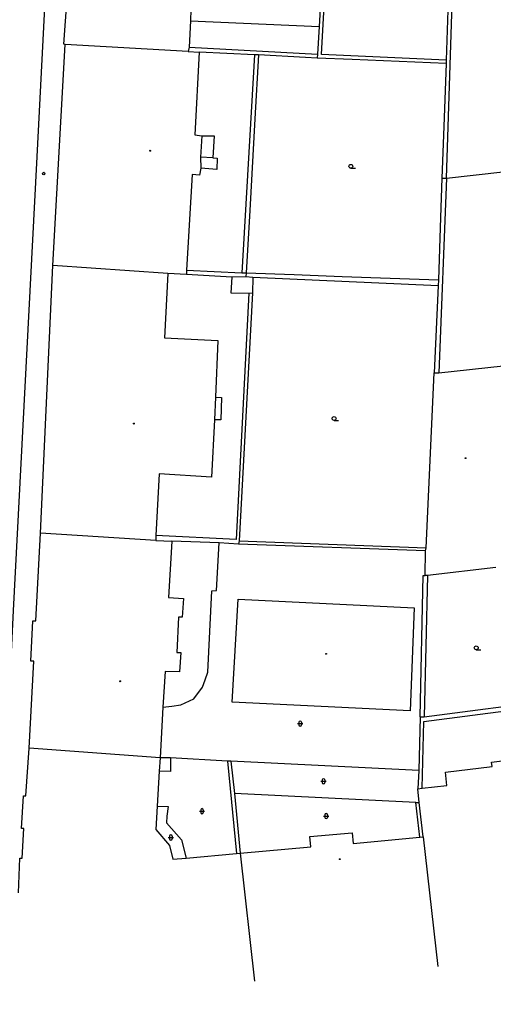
# Model space of a CAD drawing. Extents: x -599770 to -598493, y -1162076 to -1159209.
# Drawn here: x -599059.8 to -599013.8, y -1159855.5 to -1159761.3 of the extents above; entities that cross this region are included whole.
import ezdxf

# ---------------------------------------------------------------- set-up
doc = ezdxf.new("R2010")
doc.units = 0
doc.layers.add('Podklad', color=7, linetype='Continuous')

msp = doc.modelspace()

# ---------------------------------------------------------------- linework, layer by layer
at = {"layer": 'Podklad'}
for p, q in [((-599027.66, -1159775.738), (-599027.222, -1159775.738)), ((-599029.29, -1159800.238), (-599028.852, -1159800.238)), ((-599015.49, -1159822.508), (-599015.052, -1159822.508)), ((-599032.708, -1159829.553), (-599032.708, -1159829.803)), ((-599032.458, -1159829.553), (-599032.458, -1159829.803)), ((-599032.833, -1159829.678), (-599032.333, -1159829.678)), ((-599030.563, -1159835.278), (-599030.063, -1159835.278)), ((-599030.438, -1159835.153), (-599030.438, -1159835.403)), ((-599030.188, -1159835.153), (-599030.188, -1159835.403)), ((-599042.238, -1159838.063), (-599042.238, -1159838.313)), ((-599041.988, -1159838.063), (-599041.988, -1159838.313)), ((-599042.363, -1159838.188), (-599041.863, -1159838.188)), ((-599030.303, -1159838.658), (-599029.803, -1159838.658)), ((-599030.178, -1159838.533), (-599030.178, -1159838.783)), ((-599029.928, -1159838.533), (-599029.928, -1159838.783)), ((-599045.383, -1159840.738), (-599044.883, -1159840.738)), ((-599045.258, -1159840.613), (-599045.258, -1159840.863)), ((-599045.008, -1159840.613), (-599045.008, -1159840.863))]:
    msp.add_line(p, q, dxfattribs=at)
for points in [[(-599054.74, -1159709.09), (-599055.16, -1159717.05), (-599056.53, -1159743.1), (-599058.18, -1159775.24), (-599060.45, -1159818.7), (-599062.24, -1159855.51)], [(-599029.76, -1159744.79), (-599030.74, -1159761.97), (-599030.89, -1159764.66)], [(-599030.51, -1159764.7), (-599029.42, -1159744.83)], [(-599018.14, -1159757.44), (-599018.4, -1159765.25)], [(-599018.38, -1159776.71), (-599017.76, -1159757.74)], [(-599055.52, -1159763.7), (-599055.19, -1159759.2)], [(-599043.18, -1159760.33), (-599043.23, -1159761.42), (-599043.36, -1159763.98)], [(-599043.23, -1159761.42), (-599030.74, -1159761.97)], [(-599055.38, -1159763.71), (-599055.52, -1159763.7)], [(-599056.58, -1159785.17), (-599055.38, -1159763.71)], [(-599043.45, -1159764.4), (-599055.38, -1159763.71)], [(-599043.36, -1159763.98), (-599043.45, -1159764.4)], [(-599043.45, -1159764.4), (-599042.4, -1159764.46)], [(-599043.36, -1159763.98), (-599030.89, -1159764.66)], [(-599042.4, -1159764.46), (-599042.8, -1159772.48)], [(-599037.01, -1159764.71), (-599042.4, -1159764.46)], [(-599037.01, -1159764.71), (-599038.23, -1159785.91)], [(-599036.63, -1159764.74), (-599037.01, -1159764.71)], [(-599036.63, -1159764.74), (-599036.98, -1159770.94)], [(-599032.08, -1159765), (-599036.63, -1159764.74)], [(-599030.93, -1159765.06), (-599032.08, -1159765)], [(-599030.89, -1159764.66), (-599030.93, -1159765.06)], [(-599027.55, -1159765.19), (-599030.93, -1159765.06)], [(-599018.4, -1159765.25), (-599030.51, -1159764.7)], [(-599022.98, -1159765.38), (-599027.55, -1159765.19)], [(-599018.41, -1159765.56), (-599022.98, -1159765.38)], [(-599018.41, -1159765.56), (-599018.64, -1159771.69)], [(-599018.4, -1159765.25), (-599018.41, -1159765.56)], [(-599036.98, -1159770.94), (-599037.48, -1159779.86)], [(-599018.64, -1159771.69), (-599018.82, -1159776.72)], [(-599042.8, -1159772.48), (-599042.12, -1159772.59)], [(-599042.12, -1159772.59), (-599042.25, -1159774.66)], [(-599042.12, -1159772.59), (-599040.93, -1159772.6)], [(-599040.93, -1159772.6), (-599041.06, -1159774.74)], [(-599018.38, -1159776.71), (-598992.76, -1159773.82)], [(-599042.25, -1159774.66), (-599042.24, -1159775.73)], [(-599041.06, -1159774.74), (-599042.25, -1159774.66)], [(-599041.06, -1159774.74), (-599040.65, -1159774.76)], [(-599040.65, -1159774.76), (-599040.68, -1159775.86)], [(-599042.24, -1159775.73), (-599042.34, -1159776.42)], [(-599040.68, -1159775.86), (-599042.24, -1159775.73)], [(-599043.06, -1159776.35), (-599043.61, -1159785.63)], [(-599042.34, -1159776.42), (-599043.06, -1159776.35)], [(-599018.38, -1159776.71), (-599019.11, -1159795.6)], [(-599018.82, -1159776.72), (-599018.95, -1159780.51)], [(-599018.82, -1159776.72), (-599018.38, -1159776.71)], [(-599037.48, -1159779.86), (-599037.82, -1159785.9)], [(-599018.95, -1159780.51), (-599019.16, -1159786.57)], [(-599057.8, -1159811.17), (-599056.58, -1159785.17)], [(-599045.42, -1159785.96), (-599056.58, -1159785.17)], [(-599045.42, -1159785.96), (-599045.75, -1159792.21)], [(-599043.61, -1159786.07), (-599045.42, -1159785.96)], [(-599043.61, -1159785.63), (-599043.61, -1159786.07)], [(-599043.61, -1159785.63), (-599038.23, -1159785.91)], [(-599039.23, -1159786.31), (-599043.61, -1159786.07)], [(-599039.23, -1159786.31), (-599039.3, -1159787.83)], [(-599037.85, -1159786.3), (-599039.23, -1159786.31)], [(-599038.23, -1159785.91), (-599037.82, -1159785.9)], [(-599037.82, -1159785.9), (-599037.85, -1159786.3)], [(-599037.17, -1159786.34), (-599037.85, -1159786.3)], [(-599037.82, -1159785.9), (-599033.16, -1159786.07)], [(-599033.16, -1159786.07), (-599028.49, -1159786.24)], [(-599028.49, -1159786.24), (-599023.83, -1159786.4)], [(-599037.17, -1159786.34), (-599037.22, -1159787.85)], [(-599019.2, -1159787.16), (-599037.17, -1159786.34)], [(-599023.83, -1159786.4), (-599019.16, -1159786.57)], [(-599019.2, -1159787.16), (-599019.56, -1159795.6)], [(-599019.16, -1159786.57), (-599019.2, -1159787.16)], [(-599039.3, -1159787.83), (-599037.57, -1159787.88)], [(-599037.57, -1159787.88), (-599038.8, -1159811.81)], [(-599037.22, -1159787.85), (-599038.52, -1159811.94)], [(-599037.57, -1159787.88), (-599037.22, -1159787.85)], [(-599045.75, -1159792.21), (-599040.56, -1159792.48)], [(-599040.56, -1159792.48), (-599040.8, -1159797.97)], [(-599020.36, -1159812.6), (-599019.56, -1159795.6)], [(-599019.56, -1159795.6), (-599019.11, -1159795.6)], [(-599019.11, -1159795.6), (-599012.88, -1159794.94)], [(-599040.8, -1159797.97), (-599040.91, -1159800.17)], [(-599040.8, -1159797.97), (-599040.22, -1159798.02)], [(-599040.22, -1159798.02), (-599040.28, -1159800.17)], [(-599040.91, -1159800.17), (-599041.2, -1159805.73)], [(-599040.28, -1159800.17), (-599040.91, -1159800.17)], [(-599046.28, -1159805.41), (-599046.59, -1159811.42)], [(-599041.2, -1159805.73), (-599046.28, -1159805.41)], [(-599058.24, -1159819.7), (-599057.8, -1159811.17)], [(-599046.6, -1159811.89), (-599057.8, -1159811.17)], [(-599046.59, -1159811.42), (-599046.6, -1159811.89)], [(-599038.8, -1159811.81), (-599046.59, -1159811.42)], [(-599046.6, -1159811.89), (-599045.04, -1159811.96)], [(-599045.04, -1159811.96), (-599045.36, -1159817.42)], [(-599040.46, -1159812.13), (-599045.04, -1159811.96)], [(-599040.72, -1159816.76), (-599040.46, -1159812.13)], [(-599038.56, -1159812.26), (-599040.46, -1159812.13)], [(-599038.52, -1159811.94), (-599038.56, -1159812.26)], [(-599020.41, -1159812.89), (-599038.56, -1159812.26)], [(-599038.52, -1159811.94), (-599020.36, -1159812.6)], [(-599020.41, -1159812.89), (-599020.36, -1159812.6)], [(-599020.44, -1159815.28), (-599020.41, -1159812.89)], [(-599013.6, -1159814.5), (-599020.22, -1159815.28)], [(-599020.92, -1159829.02), (-599020.63, -1159815.3)], [(-599020.63, -1159815.3), (-599020.44, -1159815.28)], [(-599020.22, -1159815.28), (-599020.56, -1159829.03)], [(-599020.22, -1159815.28), (-599020.44, -1159815.28)], [(-599041.55, -1159824.68), (-599041.15, -1159816.78)], [(-599041.15, -1159816.78), (-599040.72, -1159816.76)], [(-599045.36, -1159817.42), (-599043.91, -1159817.52)], [(-599043.91, -1159817.52), (-599044.03, -1159819.35)], [(-599039.19, -1159827.61), (-599038.6, -1159817.59)], [(-599038.6, -1159817.59), (-599021.52, -1159818.42)], [(-599021.52, -1159818.42), (-599021.9, -1159828.44)], [(-599058.73, -1159823.6), (-599058.52, -1159819.69)], [(-599058.52, -1159819.69), (-599058.24, -1159819.7)], [(-599044.38, -1159819.33), (-599044.57, -1159822.78)], [(-599044.03, -1159819.35), (-599044.38, -1159819.33)], [(-599044.57, -1159822.78), (-599044.18, -1159822.76)], [(-599044.18, -1159822.76), (-599044.29, -1159824.66)], [(-599058.89, -1159832.06), (-599058.45, -1159823.61)], [(-599058.45, -1159823.61), (-599058.73, -1159823.6)], [(-599045.69, -1159824.62), (-599045.9, -1159828.08)], [(-599044.29, -1159824.66), (-599045.69, -1159824.62)], [(-599041.81, -1159825.41), (-599041.55, -1159824.68)], [(-599042.07, -1159826.15), (-599041.81, -1159825.41)], [(-599042.9, -1159827.28), (-599042.07, -1159826.15)], [(-599044.17, -1159827.86), (-599042.9, -1159827.28)], [(-599021.9, -1159828.44), (-599039.19, -1159827.61)], [(-599020.57, -1159829.46), (-599003.9, -1159827.31)], [(-599020.56, -1159829.03), (-599007.64, -1159827.34)], [(-599045.9, -1159828.08), (-599046.16, -1159832.99)], [(-599045.9, -1159828.08), (-599045.03, -1159827.97)], [(-599045.03, -1159827.97), (-599044.17, -1159827.86)], [(-599020.92, -1159829.02), (-599021.06, -1159834.24)], [(-599020.92, -1159829.02), (-599020.56, -1159829.03)], [(-599020.75, -1159835.96), (-599020.57, -1159829.46)], [(-599059.23, -1159836.7), (-599058.89, -1159832.06)], [(-599046.16, -1159832.99), (-599058.89, -1159832.06)], [(-599046.16, -1159832.99), (-599046.26, -1159834.3)], [(-599045.18, -1159833), (-599046.16, -1159832.99)], [(-599045.18, -1159833), (-599045.17, -1159834.34)], [(-599039.64, -1159833.31), (-599045.18, -1159833)], [(-599039.3, -1159833.34), (-599039.64, -1159833.31)], [(-599039.64, -1159833.31), (-599038.77, -1159842.29)], [(-599021.06, -1159834.24), (-599039.3, -1159833.34)], [(-599039.3, -1159833.34), (-599038.96, -1159836.48)], [(-599014.02, -1159833.43), (-599010.06, -1159832.93)], [(-599046.26, -1159834.3), (-599046.45, -1159837.69)], [(-599045.17, -1159834.34), (-599046.26, -1159834.3)], [(-599021.06, -1159834.24), (-599021.15, -1159836)], [(-599018.47, -1159834.39), (-599013.94, -1159833.84)], [(-599013.94, -1159833.84), (-599014.02, -1159833.43)], [(-599018.34, -1159835.7), (-599018.47, -1159834.39)], [(-599021.15, -1159836), (-599020.75, -1159835.96)], [(-599021.04, -1159837.33), (-599021.15, -1159836)], [(-599020.75, -1159835.96), (-599018.34, -1159835.7)], [(-599059.64, -1159839.86), (-599059.45, -1159836.69)], [(-599059.45, -1159836.69), (-599059.23, -1159836.7)], [(-599038.96, -1159836.48), (-599038.41, -1159842.26)], [(-599021.36, -1159837.34), (-599038.96, -1159836.48)], [(-599046.45, -1159837.69), (-599046.6, -1159839.97)], [(-599046.45, -1159837.69), (-599045.39, -1159837.74)], [(-599045.39, -1159837.74), (-599045.51, -1159838.66)], [(-599021.36, -1159837.34), (-599021.04, -1159837.33)], [(-599020.97, -1159840.7), (-599021.36, -1159837.34)], [(-599020.65, -1159840.67), (-599021.04, -1159837.33)], [(-599045.51, -1159838.66), (-599045.56, -1159839.31)], [(-599059.41, -1159839.87), (-599059.64, -1159839.86)], [(-599059.57, -1159842.76), (-599059.41, -1159839.87)], [(-599046.6, -1159839.97), (-599045.28, -1159841.51)], [(-599045.56, -1159839.31), (-599044.11, -1159840.95)], [(-599044.11, -1159840.95), (-599043.64, -1159842.76)], [(-599031.63, -1159840.63), (-599027.54, -1159840.29)], [(-599031.54, -1159841.66), (-599031.63, -1159840.63)], [(-599027.54, -1159840.29), (-599027.44, -1159841.32)], [(-599027.44, -1159841.32), (-599020.97, -1159840.7)], [(-599020.97, -1159840.7), (-599020.65, -1159840.67)], [(-599020.65, -1159840.67), (-599019.22, -1159853.28)], [(-599045.28, -1159841.51), (-599044.95, -1159842.84)], [(-599038.41, -1159842.26), (-599031.54, -1159841.66)], [(-599059.94, -1159846.1), (-599059.8, -1159842.75)], [(-599059.8, -1159842.75), (-599059.57, -1159842.76)], [(-599044.95, -1159842.84), (-599043.64, -1159842.76)], [(-599043.64, -1159842.76), (-599038.77, -1159842.29)], [(-599038.77, -1159842.29), (-599038.41, -1159842.26)], [(-599038.41, -1159842.26), (-599037.03, -1159854.7)]]:
    msp.add_lwpolyline(points, dxfattribs=at)
for centre, radius in [((-599047.14, -1159774.04), 0.045), ((-599047.14, -1159774.04), 0.0199), ((-599027.66, -1159775.55), 0.188), ((-599057.48, -1159776.26), 0.125), ((-599029.29, -1159800.05), 0.188), ((-599048.72, -1159800.54), 0.045), ((-599048.72, -1159800.54), 0.0199), ((-599016.52, -1159803.9), 0.045), ((-599016.52, -1159803.9), 0.0199), ((-599030.07, -1159822.9), 0.045), ((-599030.07, -1159822.9), 0.0199), ((-599015.49, -1159822.32), 0.188), ((-599050.05, -1159825.57), 0.045), ((-599050.05, -1159825.57), 0.0199), ((-599028.74, -1159842.84), 0.045), ((-599028.74, -1159842.84), 0.0199)]:
    msp.add_circle(centre, radius, dxfattribs=at)
for centre, start, end in [((-599032.583, -1159829.553), 0, 180), ((-599032.583, -1159829.803), 180, 0), ((-599030.313, -1159835.153), 0, 180), ((-599030.313, -1159835.403), 180, 0), ((-599042.113, -1159838.063), 0, 180), ((-599042.113, -1159838.313), 180, 0), ((-599030.053, -1159838.533), 0, 180), ((-599030.053, -1159838.783), 180, 0), ((-599045.133, -1159840.613), 0, 180), ((-599045.133, -1159840.863), 180, 0)]:
    msp.add_arc(centre, 0.125, start, end, dxfattribs=at)

doc.saveas('drawing.dxf')
